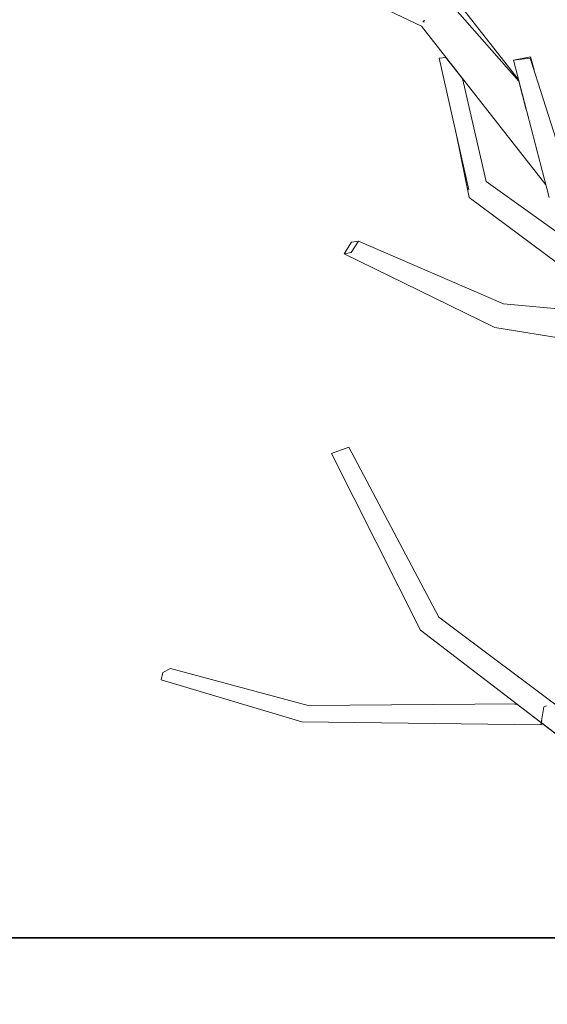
# Model space of a CAD drawing. Extents: x -289599 to -184549, y 66678 to 295474.
# Tile 394 of 656: x -261797 to -261681, y 71499 to 71716. Entities that reach past the tile are written whole.
import ezdxf

# ---------------------------------------------------------------- set-up
doc = ezdxf.new("R2010")
doc.units = 0
doc.header["$MEASUREMENT"] = 0
doc.linetypes.add('Wipeout_Contour', pattern=[1000, 0, -1000])
doc.layers.add('arch drzewa', color=8, linetype='Continuous')
doc.layers.add('Model stropy', color=8, linetype='Continuous')
doc.layers.add('arch drzewa_Nr_Pióra__4', color=8, linetype='Continuous', lineweight=9)
doc.layers.add('Model stropy_Nr_Pióra__26', color=8, linetype='Continuous', lineweight=35)

msp = doc.modelspace()

# ---------------------------------------------------------------- wipeouts: each hides what was drawn before it
at = {"color": 254, "linetype": 'Wipeout_Contour', "lineweight": 0, "ltscale": 1911463.077320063}
msp.add_wipeout([(-261700.33, 71719.12), (-261701.58, 71719.53), (-261686.91, 71702.89), (-261687.01, 71703.3), (-261698.88, 71718.42), (-261699.16, 71718.05)], dxfattribs=at).dxf.layer = 'arch drzewa'
at = {"color": 254, "linetype": 'Wipeout_Contour', "lineweight": 0, "ltscale": 1911143.056520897}
msp.add_wipeout([(-261708.6, 71581.54), (-261683.93, 71564.59), (-261680.81, 71564.82), (-261681.34, 71562.81), (-261616.72, 71518.41), (-261704.56, 71584.39)], dxfattribs=at).dxf.layer = 'arch drzewa'
at = {"color": 254, "linetype": 'Wipeout_Contour', "lineweight": 0, "ltscale": 1926976.399866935}
msp.add_wipeout([(-266429.89, 71363.5), (-266079.89, 71363.5), (-266079.89, 71263.5), (-260835.35, 71263.5), (-260835.35, 71513.5), (-266429.89, 71513.5)], dxfattribs=at).dxf.layer = 'Model stropy'

# ---------------------------------------------------------------- next in the draw order: wipeouts: each hides what was drawn before it
at = {"color": 254, "linetype": 'Wipeout_Contour', "lineweight": 0, "ltscale": 1274303.701378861}
msp.add_wipeout([(-261701.58, 71719.53), (-261708.43, 71715), (-261685.22, 71696.46), (-261686.91, 71702.89)], dxfattribs=at).dxf.layer = 'arch drzewa'
at = {"color": 254, "linetype": 'Wipeout_Contour', "lineweight": 0, "ltscale": 955721.777264}
msp.add_wipeout([(-261704.56, 71584.39), (-261724.47, 71621.98), (-261728.32, 71620.61)], dxfattribs=at).dxf.layer = 'arch drzewa'
at = {"color": 254, "linetype": 'Wipeout_Contour', "lineweight": 0, "ltscale": 2229730.973028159}
msp.add_wipeout([(-261683.93, 71564.59), (-261708.6, 71581.54), (-261682.05, 71561.16), (-261684.27, 71564.4), (-261684.42, 71564.39), (-261684.58, 71564.54), (-261684.37, 71564.54)], dxfattribs=at).dxf.layer = 'arch drzewa'

# ---------------------------------------------------------------- next in the draw order: wipeouts: each hides what was drawn before it
at = {"color": 254, "linetype": 'Wipeout_Contour', "lineweight": 0, "ltscale": 955707.831919}
msp.add_wipeout([(-261708.43, 71715), (-261680.92, 71679.99), (-261685.22, 71696.46)], dxfattribs=at).dxf.layer = 'arch drzewa'
at = {"color": 254, "linetype": 'Wipeout_Contour', "lineweight": 0, "ltscale": 955696.782214}
msp.add_wipeout([(-261728.32, 71620.61), (-261708.6, 71581.54), (-261704.56, 71584.39)], dxfattribs=at).dxf.layer = 'arch drzewa'
at = {"color": 254, "linetype": 'Wipeout_Contour', "lineweight": 0, "ltscale": 1274219.522715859}
msp.add_wipeout([(-261733.44, 71564.88), (-261734.64, 71563.9), (-261687.21, 71565.12), (-261687.38, 71565.25)], dxfattribs=at).dxf.layer = 'arch drzewa'
at = {"color": 254, "linetype": 'Wipeout_Contour', "lineweight": 0, "ltscale": 1274110.299878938}
msp.add_wipeout([(-261684.38, 71564.55), (-261681.34, 71564.58), (-261680.81, 71564.82), (-261683.93, 71564.59)], dxfattribs=at).dxf.layer = 'arch drzewa'
at = {"color": 254, "linetype": 'Wipeout_Contour', "lineweight": 0, "ltscale": 2229326.571705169}
msp.add_wipeout([(-261681.91, 71561.05), (-261621.16, 71514.42), (-261620.34, 71515.15), (-261620.95, 71515.54), (-261620.33, 71515.16), (-261616.72, 71518.41), (-261681.34, 71562.81)], dxfattribs=at).dxf.layer = 'arch drzewa'

# ---------------------------------------------------------------- next in the draw order: linework, layer by layer
at = {"layer": 'arch drzewa_Nr_Pióra__4', "linetype": 'Continuous'}
for p, q in [((-261724.47, 71621.98), (-261728.32, 71620.61)), ((-261704.56, 71584.39), (-261724.47, 71621.98)), ((-261708.6, 71581.54), (-261728.32, 71620.61))]:
    msp.add_line(p, q, dxfattribs=at)
at = {"layer": 'Model stropy_Nr_Pióra__26', "linetype": 'Continuous'}
msp.add_line((-266429.89, 71513.5), (-260835.35, 71513.5), dxfattribs=at)

# ---------------------------------------------------------------- next in the draw order: wipeouts: each hides what was drawn before it
at = {"color": 254, "linetype": 'Wipeout_Contour', "lineweight": 0, "ltscale": 955821.823357}
msp.add_wipeout([(-261760.91, 71740.22), (-261708.43, 71715), (-261701.58, 71719.53)], dxfattribs=at).dxf.layer = 'arch drzewa'
at = {"color": 254, "linetype": 'Wipeout_Contour', "lineweight": 0, "ltscale": 955692.98475}
msp.add_wipeout([(-261684.35, 71707.96), (-261683.53, 71705.38), (-261684.28, 71708.25)], dxfattribs=at).dxf.layer = 'arch drzewa'
at = {"color": 254, "linetype": 'Wipeout_Contour', "lineweight": 0, "ltscale": 955641.789774}
msp.add_wipeout([(-261734.64, 71563.9), (-261686.42, 71564.52), (-261687.21, 71565.12)], dxfattribs=at).dxf.layer = 'arch drzewa'
at = {"color": 254, "linetype": 'Wipeout_Contour', "lineweight": 0, "ltscale": 955584.829942}
msp.add_wipeout([(-261681.34, 71564.58), (-261684.58, 71564.54), (-261684.42, 71564.39)], dxfattribs=at).dxf.layer = 'arch drzewa'

# ---------------------------------------------------------------- next in the draw order: linework, layer by layer
at = {"layer": 'arch drzewa_Nr_Pióra__4', "linetype": 'Continuous'}
for p, q in [((-261708.43, 71715), (-261760.91, 71740.22)), ((-261708.07, 71715.98), (-261708.12, 71716.06)), ((-261707.76, 71716.38), (-261708.07, 71715.98)), ((-261708.07, 71715.98), (-261707.85, 71715.94))]:
    msp.add_line(p, q, dxfattribs=at)

# ---------------------------------------------------------------- next in the draw order: wipeouts: each hides what was drawn before it
at = {"color": 254, "linetype": 'Wipeout_Contour', "lineweight": 0, "ltscale": 955681.966125}
msp.add_wipeout([(-261675.12, 71678.82), (-261684.35, 71707.96), (-261688.1, 71707.49)], dxfattribs=at).dxf.layer = 'arch drzewa'
at = {"color": 254, "linetype": 'Wipeout_Contour', "lineweight": 0, "ltscale": 1274217.675404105}
msp.add_wipeout([(-261734.64, 71563.9), (-261734.89, 71561.27), (-261686.12, 71564.29), (-261686.42, 71564.52)], dxfattribs=at).dxf.layer = 'arch drzewa'

# ---------------------------------------------------------------- next in the draw order: wipeouts: each hides what was drawn before it
at = {"color": 254, "linetype": 'Wipeout_Contour', "lineweight": 0, "ltscale": 955670.351901}
msp.add_wipeout([(-261688.1, 71707.49), (-261680.18, 71677.15), (-261675.12, 71678.82)], dxfattribs=at).dxf.layer = 'arch drzewa'
at = {"color": 254, "linetype": 'Wipeout_Contour', "lineweight": 0, "ltscale": 1911217.977130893}
msp.add_wipeout([(-261686.12, 71564.29), (-261734.89, 71561.27), (-261681.99, 71560.63), (-261681.34, 71564.58), (-261684.27, 71564.4), (-261682.05, 71561.16)], dxfattribs=at).dxf.layer = 'arch drzewa'

# ---------------------------------------------------------------- next in the draw order: wipeouts: each hides what was drawn before it
at = {"color": 254, "linetype": 'Wipeout_Contour', "lineweight": 0, "ltscale": 955698.741933}
msp.add_wipeout([(-261688.1, 71707.49), (-261684.35, 71707.96), (-261684.28, 71708.25)], dxfattribs=at).dxf.layer = 'arch drzewa'
at = {"color": 254, "linetype": 'Wipeout_Contour', "lineweight": 0, "ltscale": 1274181.482078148}
msp.add_wipeout([(-261694.14, 71680.68), (-261697.97, 71678.82), (-261653.83, 71651.52), (-261654.02, 71652.04)], dxfattribs=at).dxf.layer = 'arch drzewa'
at = {"color": 254, "linetype": 'Wipeout_Contour', "lineweight": 0, "ltscale": 955794.914069}
msp.add_wipeout([(-261733.44, 71564.88), (-261763.9, 71573.07), (-261765.58, 71572.18)], dxfattribs=at).dxf.layer = 'arch drzewa'
at = {"color": 254, "linetype": 'Wipeout_Contour', "lineweight": 0, "ltscale": 1911155.443241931}
msp.add_wipeout([(-261681.34, 71564.58), (-261681.99, 71560.63), (-261681.59, 71560.81), (-261681.91, 71561.05), (-261681.34, 71562.81), (-261680.81, 71564.82)], dxfattribs=at).dxf.layer = 'arch drzewa'

# ---------------------------------------------------------------- next in the draw order: linework, layer by layer
at = {"layer": 'arch drzewa_Nr_Pióra__4', "linetype": 'Continuous'}
for p, q in [((-261688.1, 71707.49), (-261684.28, 71708.25)), ((-261684.35, 71707.96), (-261688.1, 71707.49)), ((-261684.28, 71708.25), (-261684.35, 71707.96)), ((-261683.53, 71705.38), (-261684.28, 71708.25)), ((-261616.72, 71518.41), (-261704.56, 71584.39)), ((-261621.16, 71514.42), (-261708.6, 71581.54)), ((-261681.34, 71564.58), (-261681.99, 71560.63)), ((-261680.77, 71564.84), (-261681.34, 71564.58)), ((-261681.99, 71560.63), (-261681.59, 71560.81))]:
    msp.add_line(p, q, dxfattribs=at)

# ---------------------------------------------------------------- next in the draw order: wipeouts: each hides what was drawn before it
at = {"color": 254, "linetype": 'Wipeout_Contour', "lineweight": 0, "ltscale": 1274313.195113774}
msp.add_wipeout([(-261704.48, 71707.96), (-261694.14, 71680.68), (-261699.37, 71703.47), (-261702.98, 71708.07)], dxfattribs=at).dxf.layer = 'arch drzewa'
at = {"color": 254, "linetype": 'Wipeout_Contour', "lineweight": 0, "ltscale": 1592661.039873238}
msp.add_wipeout([(-261697.97, 71678.82), (-261658.76, 71650.84), (-261654.16, 71650.44), (-261653.41, 71650.37), (-261653.83, 71651.52)], dxfattribs=at).dxf.layer = 'arch drzewa'
at = {"color": 254, "linetype": 'Wipeout_Contour', "lineweight": 0, "ltscale": 955764.982899}
msp.add_wipeout([(-261765.58, 71572.18), (-261734.64, 71563.9), (-261733.44, 71564.88)], dxfattribs=at).dxf.layer = 'arch drzewa'

# ---------------------------------------------------------------- next in the draw order: linework, layer by layer
at = {"layer": 'arch drzewa_Nr_Pióra__4', "linetype": 'Continuous'}
msp.add_line((-261687.38, 71565.25), (-261733.44, 71564.88), dxfattribs=at)

# ---------------------------------------------------------------- next in the draw order: wipeouts: each hides what was drawn before it
at = {"color": 254, "linetype": 'Wipeout_Contour', "lineweight": 0, "ltscale": 1274193.390099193}
msp.add_wipeout([(-261697.97, 71678.82), (-261697.86, 71677.15), (-261659.13, 71650.88), (-261658.76, 71650.84)], dxfattribs=at).dxf.layer = 'arch drzewa'
at = {"color": 254, "linetype": 'Wipeout_Contour', "lineweight": 0, "ltscale": 955797.166742}
msp.add_wipeout([(-261734.64, 71563.9), (-261765.58, 71572.18), (-261765.99, 71570.53)], dxfattribs=at).dxf.layer = 'arch drzewa'

# ---------------------------------------------------------------- next in the draw order: linework, layer by layer
at = {"layer": 'arch drzewa_Nr_Pióra__4', "linetype": 'Continuous'}
for p, q in [((-261675.12, 71678.82), (-261684.35, 71707.96)), ((-261763.9, 71573.07), (-261765.58, 71572.18))]:
    msp.add_line(p, q, dxfattribs=at)

# ---------------------------------------------------------------- next in the draw order: wipeouts: each hides what was drawn before it
at = {"color": 254, "linetype": 'Wipeout_Contour', "lineweight": 0, "ltscale": 955722.88734}
msp.add_wipeout([(-261704.48, 71707.96), (-261697.97, 71678.82), (-261694.14, 71680.68)], dxfattribs=at).dxf.layer = 'arch drzewa'
at = {"color": 254, "linetype": 'Wipeout_Contour', "lineweight": 0, "ltscale": 955627.100359}
msp.add_wipeout([(-261697.86, 71677.15), (-261663.08, 71651.23), (-261659.13, 71650.88)], dxfattribs=at).dxf.layer = 'arch drzewa'
at = {"color": 254, "linetype": 'Wipeout_Contour', "lineweight": 0, "ltscale": 955765.547605}
msp.add_wipeout([(-261765.99, 71570.53), (-261734.89, 71561.27), (-261734.64, 71563.9)], dxfattribs=at).dxf.layer = 'arch drzewa'

# ---------------------------------------------------------------- next in the draw order: linework, layer by layer
at = {"layer": 'arch drzewa_Nr_Pióra__4', "linetype": 'Continuous'}
for p, q in [((-261686.91, 71702.89), (-261701.58, 71719.53)), ((-261687.01, 71703.3), (-261698.88, 71718.42)), ((-261702.98, 71708.07), (-261704.48, 71707.96)), ((-261680.18, 71677.15), (-261688.1, 71707.49)), ((-261765.58, 71572.18), (-261765.99, 71570.53)), ((-261733.44, 71564.88), (-261763.9, 71573.07)), ((-261734.89, 71561.27), (-261765.99, 71570.53)), ((-261681.99, 71560.63), (-261734.89, 71561.27))]:
    msp.add_line(p, q, dxfattribs=at)

# ---------------------------------------------------------------- next in the draw order: wipeouts: each hides what was drawn before it
at = {"color": 254, "linetype": 'Wipeout_Contour', "lineweight": 0, "ltscale": 955718.214596}
msp.add_wipeout([(-261700.76, 71691.32), (-261697.86, 71677.15), (-261697.97, 71678.82)], dxfattribs=at).dxf.layer = 'arch drzewa'
at = {"color": 254, "linetype": 'Wipeout_Contour', "lineweight": 0, "ltscale": 1274154.528518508}
msp.add_wipeout([(-261690.64, 71649.67), (-261653.29, 71650.05), (-261653.41, 71650.37), (-261690.27, 71653.64)], dxfattribs=at).dxf.layer = 'arch drzewa'

# ---------------------------------------------------------------- next in the draw order: linework, layer by layer
at = {"layer": 'arch drzewa_Nr_Pióra__4', "linetype": 'Continuous'}
for p, q in [((-261680.92, 71679.99), (-261708.43, 71715)), ((-261697.97, 71678.82), (-261704.48, 71707.96)), ((-261694.14, 71680.68), (-261699.37, 71703.47)), ((-261697.86, 71677.15), (-261700.76, 71691.32))]:
    msp.add_line(p, q, dxfattribs=at)

# ---------------------------------------------------------------- next in the draw order: wipeouts: each hides what was drawn before it
at = {"color": 254, "linetype": 'Wipeout_Contour', "lineweight": 0, "ltscale": 955741.033545}
msp.add_wipeout([(-261690.27, 71653.64), (-261722.35, 71667.54), (-261723.96, 71664.98)], dxfattribs=at).dxf.layer = 'arch drzewa'
at = {"color": 254, "linetype": 'Wipeout_Contour', "lineweight": 0, "ltscale": 3185222.192938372}
msp.add_wipeout([(-261653.29, 71650.05), (-261690.64, 71649.67), (-261650.31, 71644.82), (-261650.28, 71645.67), (-261652.54, 71646.45), (-261652.61, 71646.46), (-261652.48, 71646.44), (-261650.26, 71646.54), (-261650.26, 71646.7), (-261652.69, 71648.4)], dxfattribs=at).dxf.layer = 'arch drzewa'

# ---------------------------------------------------------------- next in the draw order: wipeouts: each hides what was drawn before it
at = {"color": 254, "linetype": 'Wipeout_Contour', "lineweight": 0, "ltscale": 955630.046306}
msp.add_wipeout([(-261650.31, 71644.82), (-261690.64, 71649.67), (-261692.17, 71648.4)], dxfattribs=at).dxf.layer = 'arch drzewa'

# ---------------------------------------------------------------- next in the draw order: wipeouts: each hides what was drawn before it
at = {"color": 254, "linetype": 'Wipeout_Contour', "lineweight": 0, "ltscale": 955706.653596}
msp.add_wipeout([(-261723.96, 71664.98), (-261690.64, 71649.67), (-261690.27, 71653.64)], dxfattribs=at).dxf.layer = 'arch drzewa'
at = {"color": 254, "linetype": 'Wipeout_Contour', "lineweight": 0, "ltscale": 955592.065981}
msp.add_wipeout([(-261650.31, 71644.82), (-261692.17, 71648.4), (-261652.56, 71642.04)], dxfattribs=at).dxf.layer = 'arch drzewa'

# ---------------------------------------------------------------- next in the draw order: wipeouts: each hides what was drawn before it
at = {"color": 254, "linetype": 'Wipeout_Contour', "lineweight": 0, "ltscale": 955742.813912}
msp.add_wipeout([(-261690.64, 71649.67), (-261723.96, 71664.98), (-261725.51, 71664.74)], dxfattribs=at).dxf.layer = 'arch drzewa'

# ---------------------------------------------------------------- next in the draw order: wipeouts: each hides what was drawn before it
at = {"color": 254, "linetype": 'Wipeout_Contour', "lineweight": 0, "ltscale": 955708.565013}
msp.add_wipeout([(-261725.51, 71664.74), (-261692.17, 71648.4), (-261690.64, 71649.67)], dxfattribs=at).dxf.layer = 'arch drzewa'

# ---------------------------------------------------------------- next in the draw order: linework, layer by layer
at = {"layer": 'arch drzewa_Nr_Pióra__4', "linetype": 'Continuous'}
for p, q in [((-261654.02, 71652.04), (-261694.14, 71680.68)), ((-261663.08, 71651.23), (-261697.86, 71677.15)), ((-261653.41, 71650.37), (-261690.27, 71653.64)), ((-261652.56, 71642.04), (-261692.17, 71648.4))]:
    msp.add_line(p, q, dxfattribs=at)

# ---------------------------------------------------------------- next in the draw order: wipeouts: each hides what was drawn before it
at = {"color": 254, "linetype": 'Wipeout_Contour', "lineweight": 0, "ltscale": 1274371.399671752}
msp.add_wipeout([(-261725.51, 71664.74), (-261723.96, 71664.98), (-261722.35, 71667.54), (-261723.9, 71667.3)], dxfattribs=at).dxf.layer = 'arch drzewa'

# ---------------------------------------------------------------- next in the draw order: linework, layer by layer
at = {"layer": 'arch drzewa_Nr_Pióra__4', "linetype": 'Continuous'}
for p, q in [((-261722.35, 71667.54), (-261723.96, 71664.98)), ((-261723.9, 71667.3), (-261722.35, 71667.54)), ((-261690.27, 71653.64), (-261722.35, 71667.54)), ((-261725.51, 71664.74), (-261723.9, 71667.3)), ((-261723.96, 71664.98), (-261725.51, 71664.74)), ((-261692.17, 71648.4), (-261725.51, 71664.74))]:
    msp.add_line(p, q, dxfattribs=at)

doc.saveas('drawing.dxf')
